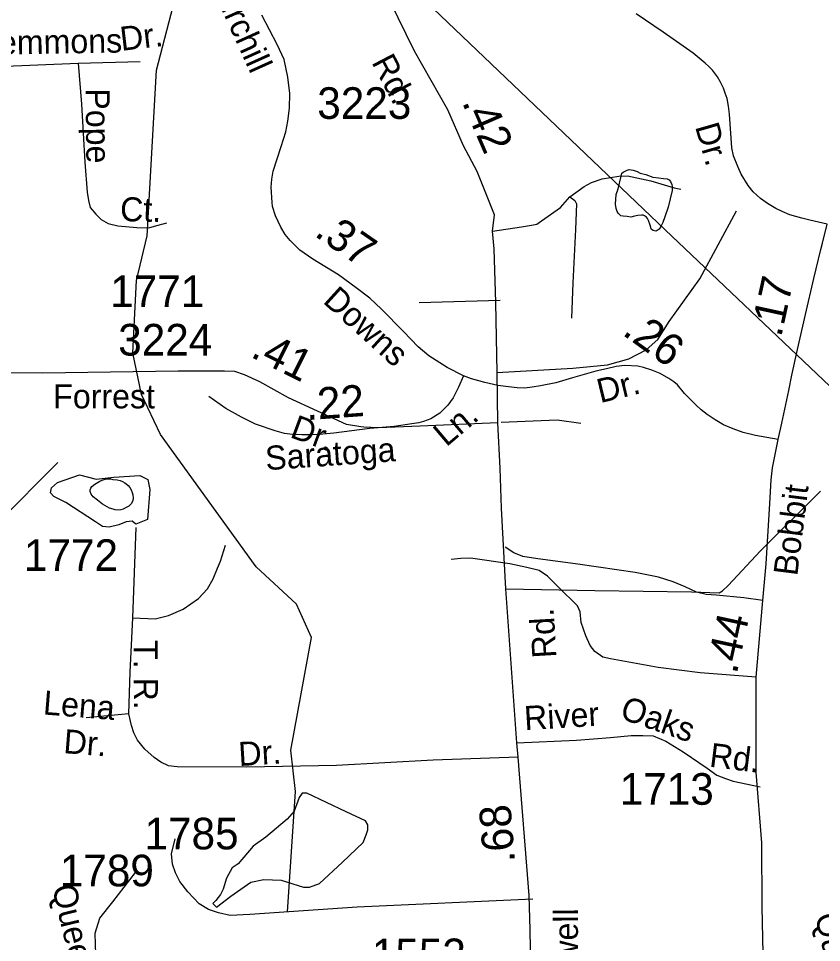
# Model space of a CAD drawing. Extents: x 2169602 to 2449496, y 721995 to 810662.
# Drawn here: x 2397017 to 2400191, y 766975 to 770629 of the extents above; entities that cross this region are included whole.
import ezdxf

# ---------------------------------------------------------------- set-up
doc = ezdxf.new("R2010")
doc.units = 0
doc.layers.add('Default', color=7, linetype='Continuous')

msp = doc.modelspace()

# ---------------------------------------------------------------- linework, layer by layer
at = {"layer": 'Default'}
for p, q in [((2397252.5, 770452.1), (2397497.1, 770459.2)), ((2396898.7, 770436.9), (2397252.5, 770452.1)), ((2398921.1, 769514.1), (2398600.1, 769504.3)), ((2397468.4, 768258.8), (2397482.6, 768615.9)), ((2397453.1, 767879.3), (2397283.9, 767862.9))]:
    msp.add_line(p, q, dxfattribs=at)
for points in [[(2410998.9, 759007.9), (2409859, 760053.1), (2407211.5, 762601.4), (2405778.5, 763946.8), (2405684, 764042.1), (2405083.2, 764574.5), (2404665, 764982.2), (2402074.2, 767418.4), (2399573.8, 769793.5), (2395074.1, 774085.3)], [(2398080.6, 767097), (2398111.6, 767572), (2398093.6, 767736.3), (2398174.8, 768180.8), (2398115.7, 768313.2), (2397956.6, 768460.8), (2397578.7, 768983.5), (2397502.6, 769142.5), (2397468.8, 769307.2), (2397483.8, 769592.3), (2397524.8, 769768.7), (2397562.7, 770424), (2397733.8, 771083.1), (2397698.7, 771451.2), (2397520.7, 771900.9), (2397383.8, 772566.4), (2397316.9, 772715.3), (2397115.8, 772913), (2396376.9, 773308.2)], [(2398911.9, 769030.3), (2398908.7, 769229.4), (2398903.3, 769505.5), (2398896.9, 769718.5), (2398890.5, 769788), (2398898.2, 769852.6), (2398875.3, 769911.6), (2398830.5, 770023), (2398775.9, 770124.5), (2398713.7, 770268.1), (2398582.6, 770499.6), (2398484.3, 770698.4), (2398353.6, 770923.5), (2398271.4, 771100.3)], [(2398776.5, 769215.8), (2398712, 769249.2), (2398639.3, 769294.6), (2398597.1, 769330.8), (2398539.2, 769390.6), (2398451.5, 769479.7), (2398405.2, 769523.2), (2398351.4, 769564.1), (2398282.4, 769615.1), (2398180.8, 769677.6), (2398129.3, 769712.5), (2398090.5, 769750.4), (2398071, 769774), (2398053.4, 769803.3), (2398032.5, 769848.8), (2398020.9, 769885.2), (2398019.1, 769901), (2398015.3, 769961.4), (2398017.7, 769992.9), (2398023.7, 770025.4), (2398055.3, 770123), (2398073.4, 770180.1), (2398081.7, 770223.3), (2398088.7, 770274.2), (2398089.6, 770332.7), (2398081.8, 770396), (2398066.4, 770466.1), (2398039.1, 770526), (2397978.4, 770641.4)], [(2400214.1, 769815.8), (2400144.7, 769831.6), (2400113.4, 769838.6), (2400065.5, 769851.9), (2400035.7, 769865.1), (2400010.7, 769878), (2399977.2, 769896.8), (2399949.9, 769917.4), (2399920.9, 769943.8), (2399901, 769968.9), (2399873.1, 770013.1), (2399859.8, 770042.8), (2399843.3, 770085.9), (2399836.3, 770116.8), (2399827.5, 770250.1), (2399823.1, 770282.3), (2399817.6, 770312.1), (2399810.6, 770333.5), (2399803.6, 770352.7), (2399791.5, 770376.8), (2399780.1, 770397.5), (2399760.2, 770424), (2399745.5, 770438.6), (2399731.2, 770452.2), (2399683.7, 770490.9), (2399565.9, 770574.9), (2399458.1, 770647.3)], [(2397252.5, 770452.1), (2397265.6, 770290), (2397278.7, 770060.1), (2397288.6, 769941.6), (2397292.9, 769908.9), (2397300.6, 769881.6), (2397322.4, 769854.3), (2397343.2, 769833.5), (2397371.6, 769818.2), (2397409.8, 769808.4), (2397484, 769802.4), (2397532.1, 769801.3), (2397553.9, 769807.9), (2397603.1, 769821)], [(2399496.4, 770011.7), (2399524.9, 770001.7), (2399546.9, 769998.1), (2399567, 769995.8), (2399581.1, 769994.1), (2399588.9, 769990.1), (2399594.9, 769984.3), (2399599.2, 769972.3), (2399600.8, 769964.3), (2399601, 769948.1), (2399593.2, 769916), (2399585.4, 769882.3), (2399571.9, 769844.2), (2399563.9, 769821.9), (2399555.7, 769806.1), (2399549.7, 769796), (2399541.9, 769789.9), (2399535.8, 769788), (2399525.7, 769789.9), (2399519.6, 769793.7), (2399517.8, 769797.6), (2399513.7, 769811.6), (2399507.7, 769829.6), (2399503.6, 769837.9), (2399499.5, 769843.7), (2399491.7, 769847.8), (2399485.6, 769851.5), (2399479.6, 769851.6), (2399465.7, 769849.3), (2399451.7, 769847.3), (2399437.4, 769843.4), (2399423.6, 769845.1), (2399407.4, 769847.1), (2399397.6, 769849), (2399387.3, 769859.1), (2399383.6, 769864.9), (2399379.8, 769876.9), (2399377.3, 769895.1), (2399379.3, 769932.9), (2399387.1, 769954.8), (2399398.8, 770005), (2399402.5, 770017), (2399406.6, 770021.3), (2399414.6, 770025.3), (2399422.4, 770029), (2399430.4, 770031.1), (2399446.8, 770029.4), (2399462.8, 770023.3), (2399474.5, 770017.5), (2399496.4, 770011.7)], [(2399196.3, 769923.1), (2399253.1, 769964.6), (2399282.6, 769979.8), (2399324.1, 769994), (2399389.6, 770005), (2399424.6, 770006.1), (2399516.3, 769986.4), (2399609.1, 769958.6), (2399634.9, 769953.4)], [(2398890.5, 769788), (2399005.2, 769804.6), (2399044.5, 769811.1), (2399065.3, 769815.5), (2399084.9, 769828.6), (2399159.2, 769881), (2399196.3, 769923.1)], [(2399196.3, 769923.1), (2399216, 769909.4), (2399222.5, 769896.3), (2399218.2, 769794.7), (2399208.3, 769582.9), (2399202.9, 769443.7)], [(2398908.7, 769229.4), (2399208.4, 769245.4), (2399345.4, 769259.3), (2399429.9, 769282.9), (2399498.4, 769318.2), (2399544.4, 769359.9), (2399589.4, 769430.6), (2399710.3, 769599.7), (2399854.8, 769868.3)], [(2400020.5, 768963.8), (2400035, 769028), (2400061.7, 769157.5), (2400074.3, 769219), (2400096.4, 769320.4), (2400127.7, 769458.2), (2400160.9, 769600), (2400188, 769715.1), (2400195.2, 769740), (2400214.1, 769815.8)], [(2400020.5, 768963.8), (2399930.4, 768979.9), (2399881.2, 768991.1), (2399841.7, 769005.9), (2399803.8, 769021.6), (2399771.4, 769042.1), (2399739.8, 769062.5), (2399715.2, 769081.1), (2399696.2, 769099.2), (2399649.9, 769146.3), (2399621.6, 769179.8), (2399607.2, 769191.8), (2399587.3, 769204.8), (2399554, 769224.6), (2399520.2, 769238.6), (2399488.1, 769249.2), (2399464.5, 769253.4), (2399413.1, 769257.1), (2399379.2, 769252), (2399340.7, 769243.7), (2399299.1, 769234.4), (2399206.7, 769207.5), (2399141.3, 769188), (2399080.7, 769175.8), (2399047.3, 769171.3), (2399018.5, 769167.6), (2398987.9, 769168.9), (2398953.7, 769171.7), (2398912, 769177.3), (2398860, 769189.8), (2398837.2, 769195.4), (2398807.5, 769203.7), (2398776.5, 769215.8)], [(2398911.9, 769030.3), (2398604.1, 769016.1), (2398440.3, 769009.6), (2398382.4, 769012.4), (2398370.7, 769014), (2398313.6, 769023.7), (2398084.6, 769128.1), (2397970.7, 769191.9), (2397909.6, 769219.2), (2397871.4, 769232.3), (2397830.8, 769234.8), (2397648.1, 769234.6), (2397112.4, 769225.8), (2396796.8, 769229.4)], [(2398776.5, 769215.8), (2398756.1, 769170.3), (2398735.2, 769128.2), (2398713.6, 769099.3), (2398681.8, 769067.9), (2398647.1, 769045.8), (2398618, 769035.5), (2398599.5, 769030.2), (2398571.6, 769025.6), (2398501.7, 769015.4), (2398405.6, 769006.9), (2398263, 768989.3), (2398220.4, 768985.3), (2398175.1, 768982.3), (2398136.5, 768982.5), (2398100.6, 768983.6), (2398068.2, 768987.5), (2398030.8, 768997.7), (2397954, 769024.9), (2397897.7, 769052.5), (2397836.3, 769087), (2397768.6, 769134.4)], [(2398925.2, 769033), (2399146.1, 769041.8), (2399240, 769028.7)], [(2398898, 765479.2), (2398956.9, 765854.9), (2398990, 766052.9), (2399007.2, 766137.4), (2399025.3, 766253), (2399033.9, 766359), (2399039.3, 766511), (2399040.3, 766707.9), (2399042.5, 766874.8), (2399039.3, 767025.7), (2399035, 767160.6), (2398992.2, 767708.6), (2398986.8, 767764.2), (2398942.9, 768373.2), (2398925.8, 768692.1), (2398920.5, 768850.5), (2398911.9, 769030.3)], [(2399963.3, 766664.8), (2399961.6, 766870), (2399956.4, 767116.3), (2399955.6, 767369.5), (2399932.5, 767648.3), (2399933.3, 768024.6), (2399959, 768327.4), (2399972.7, 768472.7), (2399986.4, 768710.5), (2399991.6, 768804.4), (2399997.2, 768851.9), (2400019, 768957.3), (2400020.5, 768963.8)], [(2395927.1, 768486), (2396279.5, 768479.2), (2396661.7, 768474.3), (2396770.9, 768470.4), (2396784, 768478.1), (2396805.9, 768499.9), (2396934.7, 768636.4), (2397171.7, 768872.9)], [(2397389.9, 768806), (2397406.3, 768804.3), (2397418.2, 768802.1), (2397428.3, 768798.2), (2397436.5, 768792.4), (2397442.2, 768788.3), (2397450.6, 768782.2), (2397456.6, 768774.5), (2397462.5, 768764.6), (2397466.4, 768754.7), (2397468.5, 768744.6), (2397470.7, 768732.5), (2397468.7, 768722.7), (2397462.9, 768710.6), (2397452.7, 768700.4), (2397442.8, 768694.6), (2397431.1, 768688.2), (2397420.9, 768686.1), (2397410.8, 768684.4), (2397398.9, 768686.2), (2397391.2, 768688.2), (2397376.8, 768692), (2397366.8, 768698), (2397348.9, 768708), (2397328.6, 768723.6), (2397312.6, 768737.8), (2397304.6, 768747.5), (2397300.7, 768757.8), (2397300.3, 768765.6), (2397302.2, 768771.8), (2397306.7, 768777.6), (2397318.4, 768787.6), (2397338.3, 768799.6), (2397347.9, 768803.8), (2397363.9, 768807.9), (2397380.1, 768807.9), (2397389.9, 768806)], [(2398942.9, 768373.2), (2399295.4, 768366.4), (2399677.6, 768361.4), (2399786.8, 768357.6), (2399799.9, 768365.3), (2399821.7, 768387.1), (2399950.6, 768523.6), (2400187.5, 768760)], [(2397468.4, 768258.8), (2397556.9, 768254.4), (2397610.4, 768268.6), (2397668.2, 768293.7), (2397728.3, 768334.7), (2397764.3, 768374), (2397786.2, 768413.3), (2397803.7, 768454.8), (2397815.7, 768483.2), (2397835.3, 768546)], [(2399959, 768327.4), (2399883.7, 768337.6), (2399774.3, 768347.9), (2399734.9, 768351.3), (2399697.3, 768359.9), (2399652.8, 768382.1), (2399604.9, 768400.9), (2399546.8, 768419.7), (2399454.4, 768438.5), (2399309, 768459.1), (2399218.4, 768472.7), (2399070.4, 768491.6), (2399010.5, 768501.8), (2398974.6, 768515.5), (2398940.4, 768537.7)], [(2399933.3, 768024.6), (2399711.8, 768041.7), (2399545.9, 768062.2), (2399356.9, 768096.4), (2399326.1, 768103.3), (2399295.3, 768125.5), (2399276.5, 768149.5), (2399259.4, 768187.1), (2399240.6, 768240.1), (2399237.2, 768282.9), (2399226.9, 768306.8), (2399151.6, 768380.4), (2399108, 768423.1), (2399075.5, 768445.4), (2399025.9, 768457.3), (2398959.2, 768472.7), (2398803.6, 768495), (2398765.9, 768493.3), (2398726.6, 768489.8)], [(2397453.1, 767879.3), (2397458.6, 768044.2), (2397468.4, 768258.8)], [(2398992.2, 767708.6), (2398656.5, 767695.9), (2398274.3, 767675.6), (2397918.3, 767668.6), (2397644.2, 767670.2), (2397609.3, 767673.5), (2397579.8, 767687.7), (2397553.6, 767706.2), (2397516.5, 767739), (2397487, 767775), (2397472.8, 767804.5), (2397464, 767832.9), (2397453.1, 767879.3)], [(2398986.8, 767764.2), (2399222.2, 767775), (2399357.6, 767785.9), (2399438.4, 767793), (2399485.4, 767794.1), (2399525.8, 767792), (2399576, 767771.2), (2399644.8, 767729.7), (2399738.7, 767664.7), (2399778, 767637.4), (2399811.9, 767623.2), (2399842.5, 767613.4), (2399948.4, 767590.5)], [(2399049.6, 767147.1), (2398356.2, 767114.9), (2397931.4, 767085.4), (2397853.9, 767082.1), (2397806.9, 767092), (2397767.6, 767106.2), (2397731.6, 767128), (2397685.7, 767176.1), (2397655.1, 767217), (2397637.7, 767250.9), (2397625.7, 767284.7), (2397621.3, 767326.2), (2397636.6, 767385.7)], [(2397520.2, 766120.4), (2397496.9, 766210.9), (2397465.3, 766363), (2397424.2, 766529.5), (2397377.6, 766687.1), (2397357.1, 766778.3), (2397339.3, 766855), (2397322.8, 766930.4), (2397321.4, 766967.4), (2397320.1, 767011.9), (2397337.9, 767070.9), (2397390, 767136.6), (2397479, 767251.8)]]:
    msp.add_lwpolyline(points, dxfattribs=at)
for points in [[(2397147.1, 768773.4), (2397170.6, 768793.8), (2397257.3, 768824.8), (2397323.7, 768806.6), (2397394.3, 768815.2), (2397496, 768821.6), (2397528.1, 768805.5), (2397535.6, 768765.9), (2397527, 768648.2), (2397481, 768629), (2397466, 768640.7), (2397442.5, 768638.6), (2397413.6, 768626.8), (2397375, 768617.2), (2397348.3, 768620.4), (2397321.5, 768638.6), (2397203.8, 768714.6), (2397156.7, 768738.1), (2397142.8, 768753.1)], [(2397784.9, 767129.6), (2397798.9, 767114.6), (2397855.6, 767158.4), (2397934.8, 767214.1), (2397987.2, 767223.7), (2398055.7, 767221.6), (2398143.5, 767193.8), (2398167, 767193.8), (2398206.6, 767208.8), (2398297.6, 767292.2), (2398378.9, 767370.4), (2398390.7, 767400.3), (2398397.1, 767420.7), (2398397.1, 767441), (2398388.6, 767456), (2398312.6, 767491.3), (2398156.3, 767565.1), (2398138.1, 767565.1), (2398126.3, 767548), (2398106, 767494.5), (2398079.3, 767462.4), (2397994.7, 767391.8), (2397944.4, 767356.4), (2397885.5, 767285.8), (2397862, 767270.8), (2397838.5, 767230.2), (2397825.6, 767186.3), (2397814.9, 767164.9), (2397796.7, 767141.3)]]:
    msp.add_lwpolyline(points, close=True, dxfattribs=at)

# ---------------------------------------------------------------- texts
for s, height, rotation, p in [('Churchill', 95, 294.2828, (2397732.4, 770855.7)), ('Clemmons', 95, 0.9922, (2396820.3, 770483.7)), ('Dr.', 95, 6.7383, (2397423.8, 770500.5)), ('Rd.', 95, 297.5779, (2398410.9, 770455.9)), ('Pope', 95, 270.6392, (2397282, 770351.9)), ('.42', 125, 293.4348, (2398768.8, 770298.1)), ('Dr.', 95, 286.0004, (2399690.7, 770201.4)), ('Ct.', 95, 358.8839, (2397418, 769827.4)), ('.37', 125, 325.3971, (2398182.3, 769771.7)), ('.17', 125, 77.6827, (2400031.5, 769365.3)), ('Downs', 95, 317.8228, (2398216.4, 769507)), ('.26', 125, 324.254, (2399399.4, 769381.1)), ('.41', 125, 333.4207, (2397929.8, 769292.9)), ('Forrest', 95, 359.9959, (2397153.9, 769087.1)), ('.22', 125, 4.187, (2398155.9, 769040.2)), ('Dr.', 95, 13.6631, (2399316.6, 769107.6)), ('Dr.', 95, 339.7822, (2398085.9, 768974.2)), ('Ln.', 95, 40.2282, (2398707.9, 768932.5)), ('Saratoga', 95, 3.9743, (2397995.4, 768842.5)), ('Bobbit', 95, 82.8305, (2400095.2, 768422)), ('Rd.', 95, 93.3817, (2399143.4, 768102.1)), ('.44', 125, 77.6827, (2399855.8, 768033.6)), ('T. R. ', 95, 270.1133, (2397472.3, 768170.7)), ('Lena', 95, 355.4912, (2397111.9, 767877.1)), ('Oaks', 95, 340.8778, (2399389.8, 767862.5)), ('River', 95, 3.4254, (2399018.3, 767814.7)), ('Dr.', 95, 355.4912, (2397192.5, 767724.2)), ('Dr.', 95, 3.4598, (2397888.9, 767672.7)), ('Rd.', 95, 352.8857, (2399745, 767670.7)), ('.68', 125, 94.6325, (2398979.8, 767293.5)), ('Queens', 95, 283.4779, (2397148.6, 767193.5)), ('Shotwell', 95, 90.1718, (2399229.6, 766630.1)), ('Queens', 95, 283.4779, (2400164.4, 767080.7))]:
    msp.add_text(s, height=height, rotation=rotation, dxfattribs=at).set_placement(p)
for s, p in [('3223', (2398197.9, 770231.7)), ('1771', (2397379.2, 769487.5)), ('3224', (2397411, 769296)), ('1772', (2397038.3, 768444.4)), ('1713', (2399393.5, 767519.8)), ('1785', (2397515, 767343.4)), ('1789', (2397180.1, 767197.3)), ('1553', (2398413.7, 766865.7))]:
    msp.add_text(s, height=125, dxfattribs=at).set_placement(p)

doc.saveas('drawing.dxf')
